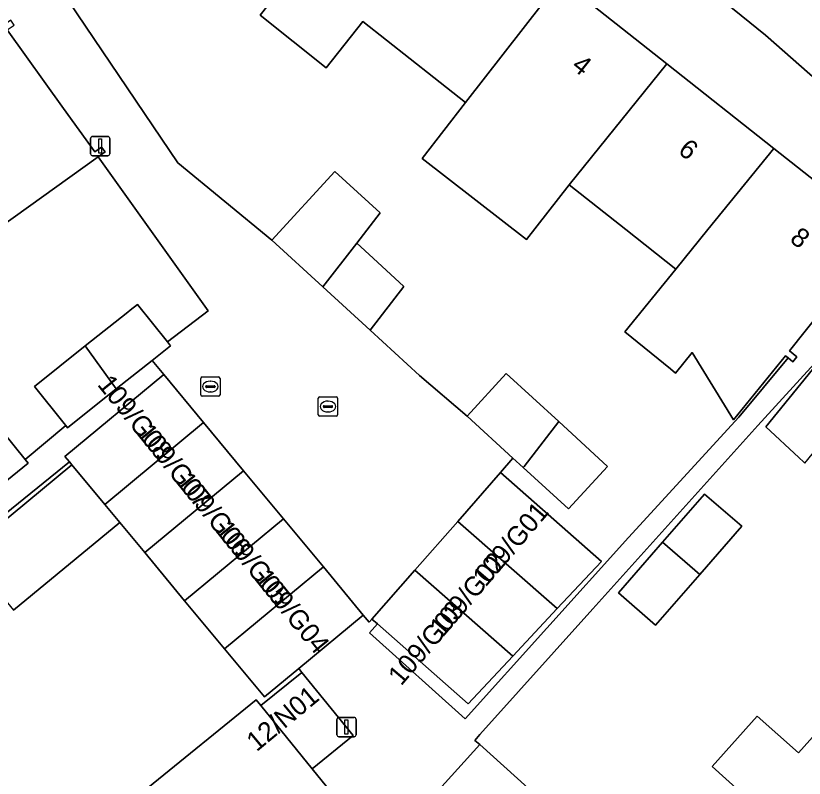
# Model space of a CAD drawing. Extents: x 162523 to 163266, y 381230 to 382050.
# Drawn here: x 162788.38 to 162829.22, y 381971.57 to 382011.08 of the extents above; entities that cross this region are included whole.
import ezdxf

# ---------------------------------------------------------------- set-up
doc = ezdxf.new("R2010")
doc.units = 0
for name, color, linetype in [('IMGEO_Erf', 7, 'Continuous'), ('IMGEO_Kolk', 7, 'Continuous'), ('IMGEO_Lichtmast', 7, 'Continuous'), ('IMGEO_Pand', 7, 'Continuous'), ('IMGEO_Pand_nummerreeks', 7, 'Continuous'), ('IMGEO_Rijbaan_lokaal_open', 7, 'Continuous'), ('IMGEO_Voetpad_open', 7, 'Continuous')]:
    doc.layers.add(name, color=color, linetype=linetype)

msp = doc.modelspace()

# ---------------------------------------------------------------- linework, layer by layer
at = {"layer": 'IMGEO_Erf'}
for points in [[(162836.124, 382002.228), (162827.211, 382010.074), (162821.731, 382014.539), (162816.341, 382018.71), (162813.891, 382020.45), (162809.79, 382020.591), (162798.521, 382020.979)], [(162823.417, 381993.627), (162822.558, 381992.57), (162822.3, 381992.78), (162819.927, 381994.707), (162822.568, 381997.957), (162819.987, 382000), (162817.043, 382002.331), (162814.839, 381999.487), (162809.428, 382003.681), (162811.675, 382006.581), (162810.029, 382007.885), (162806.361, 382010.79), (162804.462, 382008.392), (162801.028, 382011.111), (162806.006, 382017.398), (162809.188, 382014.878), (162811.112, 382017.308), (162816.613, 382012.953), (162822.11, 382008.6), (162827.651, 382004.212), (162832.971, 382000)], [(162788.503, 382015.727), (162796.776, 382003.454), (162801.649, 381999.455), (162804.909, 382003.012), (162807.248, 382000.869), (162806.036, 381999.305), (162806.883, 381998.53), (162808.487, 381997.059), (162806.732, 381994.795), (162809.293, 381992.448), (162811.764, 381990.331), (162813.787, 381992.538), (162816.5, 381990.05), (162819.028, 381987.732), (162817.006, 381985.526), (162814.666, 381987.671), (162814.131, 381988.161), (162813.491, 381987.41), (162818.712, 381982.807), (162816.422, 381980.357), (162814.121, 381977.896), (162811.808, 381975.422), (162807.111, 381979.568), (162806.697, 381979.108), (162811.649, 381974.65), (162820.11, 381984.047), (162825.83, 381990.286), (162828.388, 381993.348), (162828.252, 381993.456), (162825.554, 381990.135), (162823.417, 381993.627)], [(162787.142, 381990.215), (162788.87, 381988.09), (162790.966, 381989.842), (162790.884, 381989.945), (162789.347, 381991.874), (162791.98, 381993.971), (162794.177, 381995.72), (162794.311, 381995.827), (162794.686, 381996.125), (162796.23, 381994.186), (162798.343, 381995.785), (162792.643, 382003.765), (162787.567, 382000.124)], [(162830.846, 381994.252), (162826.822, 381989.846), (162818.271, 381980.349), (162812.409, 381973.839), (162812.153, 381973.523), (162812.409, 381973.316), (162816.688, 381969.465), (162812.627, 381964.953), (162809.3, 381967.947)], [(162829.259, 381987.894), (162829.193, 381987.955), (162828.939, 381988.191), (162827.229, 381989.773), (162830.858, 381994.24)], [(162785.788, 381983.266), (162791.279, 381987.818), (162791.158, 381987.964), (162778.763, 381977.926)], [(162787.53, 381969.442), (162789.793, 381966.66), (162795.223, 381971.077), (162800.829, 381975.636), (162801.077, 381975.33), (162803.198, 381977.055), (162803.037, 381977.253), (162801.261, 381975.78), (162799.193, 381978.274), (162797.125, 381980.768), (162795.057, 381983.262), (162793.759, 381984.828), (162788.267, 381980.275)], [(162811.486, 381964.593), (162815.418, 381961.112), (162817.087, 381959.633), (162821.921, 381965.045), (162826.583, 381970.266), (162824.454, 381972.169), (162826.787, 381974.781), (162828.917, 381972.879), (162831.246, 381975.487), (162835.909, 381980.707)]]:
    msp.add_lwpolyline(points, dxfattribs=at)
msp.add_lwpolyline([(162823.808, 381982.127), (162821.521, 381979.497), (162819.598, 381981.169), (162821.885, 381983.799), (162824.058, 381986.299), (162825.981, 381984.627)], close=True, dxfattribs=at)
at = {"layer": 'IMGEO_Kolk'}
for p, q in [((162797.957, 381991.44), (162797.957, 381992.292)), ((162798.032, 381992.366), (162798.884, 381992.366)), ((162798.445, 381992.146), (162798.47, 381992.146)), ((162798.958, 381992.292), (162798.958, 381991.44)), ((162798.216, 381991.86), (162798.216, 381991.872)), ((162798.654, 381991.823), (162798.256, 381991.823)), ((162798.259, 381991.909), (162798.657, 381991.909)), ((162798.7, 381991.872), (162798.7, 381991.86)), ((162798.884, 381991.366), (162798.032, 381991.366)), ((162798.468, 381991.586), (162798.443, 381991.586)), ((162804.049, 381990.406), (162804.049, 381991.258)), ((162804.124, 381991.332), (162804.976, 381991.332)), ((162805.05, 381991.258), (162805.05, 381990.406)), ((162804.308, 381990.826), (162804.308, 381990.838)), ((162804.351, 381990.875), (162804.749, 381990.875)), ((162804.537, 381991.112), (162804.562, 381991.112)), ((162804.792, 381990.838), (162804.792, 381990.826)), ((162804.746, 381990.789), (162804.348, 381990.789)), ((162804.56, 381990.552), (162804.535, 381990.552)), ((162804.976, 381990.332), (162804.124, 381990.332))]:
    msp.add_line(p, q, dxfattribs=at)
for points in [[(162797.957, 381991.44), (162797.957, 381992.292)], [(162798.032, 381992.366), (162798.884, 381992.366)], [(162798.958, 381992.292), (162798.958, 381991.44)], [(162798.884, 381991.366), (162798.032, 381991.366)], [(162804.049, 381990.406), (162804.049, 381991.258)], [(162804.124, 381991.332), (162804.976, 381991.332)], [(162805.05, 381991.258), (162805.05, 381990.406)], [(162804.976, 381990.332), (162804.124, 381990.332)]]:
    msp.add_lwpolyline(points, dxfattribs=at)
for centre, radius, start, end in [((162798.034, 381992.29), 0.0765, 91.552, 178.448), ((162798.034, 381992.29), 0.0765, 91.552, 178.448), ((162798.882, 381992.29), 0.0765, 1.552, 88.448), ((162798.882, 381992.29), 0.0765, 1.552, 88.448), ((162798.256, 381991.869), 0.0403, 85.8775, 175.7526), ((162798.253, 381991.859), 0.0366, 178.938, 274.7102), ((162798.657, 381991.866), 0.043, 264.8664, 352.4533), ((162798.661, 381991.871), 0.0386, 1.7309, 96.639), ((162798.034, 381991.442), 0.0765, 181.552, 268.448), ((162798.034, 381991.442), 0.0765, 181.552, 268.448), ((162798.882, 381991.442), 0.0765, 271.552, 358.448), ((162798.882, 381991.442), 0.0765, 271.552, 358.448), ((162804.126, 381991.256), 0.0765, 91.552, 178.448), ((162804.126, 381991.256), 0.0765, 91.552, 178.448), ((162804.974, 381991.256), 0.0765, 1.552, 88.448), ((162804.974, 381991.256), 0.0765, 1.552, 88.448), ((162804.348, 381990.835), 0.0403, 85.8775, 175.7526), ((162804.345, 381990.825), 0.0366, 178.938, 274.7102), ((162804.749, 381990.832), 0.043, 264.8664, 352.4533), ((162804.753, 381990.837), 0.0386, 1.7309, 96.639), ((162804.126, 381990.408), 0.0765, 181.552, 268.448), ((162804.126, 381990.408), 0.0765, 181.552, 268.448), ((162804.974, 381990.408), 0.0765, 271.552, 358.448), ((162804.974, 381990.408), 0.0765, 271.552, 358.448)]:
    msp.add_arc(centre, radius, start, end, dxfattribs=at)
for centre, major_axis, ratio, start_param, end_param in [((162798.444, 381991.866), (-0.387, 0.002), 0.722429, 4.712389, 7.853982), ((162798.469, 381991.866), (-0.39, 0.002), 0.717154, 1.570796, 4.712389), ((162804.536, 381990.832), (-0.387, 0.002), 0.722429, 4.712389, 7.853982), ((162804.561, 381990.832), (-0.39, 0.002), 0.717154, 1.570796, 4.712389)]:
    msp.add_ellipse(centre, major_axis=major_axis, ratio=ratio, start_param=start_param, end_param=end_param, dxfattribs=at)
at = {"layer": 'IMGEO_Lichtmast'}
for p, q in [((162792.253, 382003.93), (162792.253, 382004.73)), ((162792.253, 382004.73), (162792.253, 382003.93)), ((162792.353, 382004.83), (162793.143, 382004.83)), ((162793.143, 382004.83), (162792.353, 382004.83)), ((162793.243, 382004.73), (162793.243, 382003.93)), ((162793.243, 382003.93), (162793.243, 382004.73)), ((162793.143, 382003.83), (162792.353, 382003.83)), ((162792.353, 382003.83), (162793.143, 382003.83)), ((162805.011, 381973.821), (162805.011, 381974.621)), ((162805.011, 381974.621), (162805.011, 381973.821)), ((162805.111, 381974.721), (162805.901, 381974.721)), ((162805.901, 381974.721), (162805.111, 381974.721)), ((162806.001, 381974.621), (162806.001, 381973.821)), ((162806.001, 381973.821), (162806.001, 381974.621)), ((162805.901, 381973.721), (162805.111, 381973.721)), ((162805.111, 381973.721), (162805.901, 381973.721))]:
    msp.add_line(p, q, dxfattribs=at)
for points in [[(162792.673, 382004.705), (162792.823, 382004.705), (162792.823, 382003.955), (162792.673, 382003.955), (162792.673, 382004.705)], [(162805.431, 381974.596), (162805.581, 381974.596), (162805.581, 381973.846), (162805.431, 381973.846), (162805.431, 381974.596)]]:
    msp.add_lwpolyline(points, dxfattribs=at)
for centre, start, end in [((162792.353, 382004.73), 90, 180), ((162792.353, 382004.73), 90, 180), ((162793.143, 382004.73), 0, 90), ((162793.143, 382004.73), 360, 90), ((162792.353, 382003.93), 180, 270), ((162792.353, 382003.93), 180, 270), ((162793.143, 382003.93), 270, 0), ((162793.143, 382003.93), 270, 0), ((162805.111, 381974.621), 90, 180), ((162805.111, 381974.621), 90, 180), ((162805.901, 381974.621), 0, 90), ((162805.901, 381974.621), 360, 90), ((162805.111, 381973.821), 180, 270), ((162805.111, 381973.821), 180, 270), ((162805.901, 381973.821), 270, 0), ((162805.901, 381973.821), 270, 0)]:
    msp.add_arc(centre, 0.1, start, end, dxfattribs=at)
at = {"layer": 'IMGEO_Pand'}
for points in [[(162811.675, 382006.581), (162816.613, 382012.953), (162811.112, 382017.308), (162809.188, 382014.878), (162806.006, 382017.398), (162801.028, 382011.111), (162804.462, 382008.392), (162806.361, 382010.79), (162810.029, 382007.885)], [(162822.11, 382008.6), (162816.613, 382012.953), (162811.675, 382006.581), (162809.428, 382003.681), (162814.839, 381999.487), (162817.043, 382002.331)], [(162787.567, 382000.124), (162792.643, 382003.765), (162793.007, 382004.026), (162792.826, 382004.28), (162792.473, 382004.027), (162790.853, 382006.285), (162787.939, 382010.348), (162788.296, 382010.604), (162788.119, 382010.851), (162787.764, 382010.596), (162782.674, 382006.946)], [(162822.11, 382008.6), (162817.043, 382002.331), (162819.987, 382000), (162822.568, 381997.957), (162824.228, 382000), (162827.651, 382004.212)], [(162832.994, 381999.438), (162833.409, 381999.11), (162833.673, 381999.444), (162832.971, 382000), (162827.651, 382004.212), (162824.228, 382000), (162822.568, 381997.957), (162819.927, 381994.707), (162822.3, 381992.78), (162822.558, 381992.57), (162823.417, 381993.627), (162825.554, 381990.135), (162828.252, 381993.456), (162828.388, 381993.348), (162828.631, 381993.156), (162828.836, 381993.415), (162828.461, 381993.713), (162830.155, 381995.852)], [(162807.248, 382000.869), (162804.909, 382003.012), (162801.649, 381999.455), (162804.282, 381997.041), (162806.036, 381999.305)], [(162806.036, 381999.305), (162804.282, 381997.041), (162806.732, 381994.795), (162808.487, 381997.059), (162806.883, 381998.53)], [(162796.23, 381994.186), (162794.686, 381996.125), (162794.311, 381995.827), (162794.177, 381995.72), (162791.98, 381993.971), (162793.578, 381991.743), (162795.437, 381993.222), (162796.392, 381993.983)], [(162833.142, 381992.674), (162831.081, 381994.515), (162830.858, 381994.24), (162827.229, 381989.773), (162828.939, 381988.191), (162829.193, 381987.955), (162829.259, 381987.894)], [(162791.98, 381993.971), (162789.347, 381991.874), (162790.884, 381989.945), (162790.966, 381989.842), (162791.053, 381989.733), (162793.578, 381991.743)], [(162798.108, 381990), (162796.04, 381992.494), (162790.921, 381988.25), (162791.158, 381987.964), (162791.279, 381987.818), (162792.989, 381985.756)], [(162814.666, 381987.671), (162814.715, 381987.724), (162816.5, 381990.05), (162813.787, 381992.538), (162811.764, 381990.331), (162814.131, 381988.161)], [(162788.87, 381988.09), (162787.142, 381990.215), (162782.572, 381986.499), (162782.703, 381986.317), (162784.31, 381984.074), (162785.312, 381984.888), (162789.021, 381987.905)], [(162800.176, 381987.506), (162798.108, 381990), (162792.989, 381985.756), (162793.759, 381984.828), (162795.057, 381983.262)], [(162814.666, 381987.671), (162817.006, 381985.526), (162819.028, 381987.732), (162816.5, 381990.05), (162814.715, 381987.724)], [(162793.759, 381984.828), (162792.989, 381985.756), (162791.279, 381987.818), (162785.788, 381983.266), (162788.267, 381980.275)], [(162800.176, 381987.506), (162795.057, 381983.262), (162797.125, 381980.768), (162802.244, 381985.013)], [(162811.27, 381984.88), (162816.422, 381980.357), (162818.712, 381982.807), (162813.491, 381987.41)], [(162821.885, 381983.799), (162823.808, 381982.127), (162825.981, 381984.627), (162824.058, 381986.299)], [(162797.125, 381980.768), (162799.193, 381978.274), (162804.312, 381982.519), (162802.244, 381985.013)], [(162811.27, 381984.88), (162809.048, 381982.349), (162814.121, 381977.896), (162816.422, 381980.357)], [(162823.808, 381982.127), (162821.885, 381983.799), (162819.598, 381981.169), (162821.521, 381979.497)], [(162806.38, 381980.025), (162804.312, 381982.519), (162799.193, 381978.274), (162801.261, 381975.78), (162803.037, 381977.253)], [(162809.048, 381982.349), (162806.827, 381979.819), (162807.111, 381979.568), (162811.808, 381975.422), (162814.121, 381977.896)], [(162803.737, 381972.06), (162805.857, 381973.785), (162803.198, 381977.055), (162801.077, 381975.33)], [(162803.737, 381972.06), (162801.077, 381975.33), (162800.829, 381975.636), (162795.223, 381971.077), (162800.354, 381964.769), (162805.861, 381969.248), (162805.95, 381969.321), (162806.338, 381969.636), (162806.118, 381969.906), (162805.731, 381969.592)], [(162826.583, 381970.266), (162832.664, 381964.837), (162837.327, 381970.059), (162831.246, 381975.487), (162828.917, 381972.879), (162826.787, 381974.781), (162824.454, 381972.169)], [(162809.3, 381967.947), (162812.627, 381964.953), (162816.688, 381969.465), (162812.409, 381973.316), (162808.348, 381968.804), (162809.19, 381968.046)]]:
    msp.add_lwpolyline(points, close=True, dxfattribs=at)
at = {"layer": 'IMGEO_Rijbaan_lokaal_open'}
msp.add_lwpolyline([(162787.939, 382010.348), (162790.853, 382006.285), (162792.473, 382004.027), (162792.826, 382004.28), (162793.007, 382004.026), (162792.643, 382003.765), (162798.343, 381995.785), (162796.23, 381994.186), (162796.392, 381993.983), (162795.437, 381993.222), (162796.04, 381992.494), (162798.108, 381990), (162800.176, 381987.506), (162802.244, 381985.013), (162804.312, 381982.519), (162806.38, 381980.025), (162806.685, 381979.657), (162806.827, 381979.819), (162809.048, 381982.349), (162811.27, 381984.88), (162813.491, 381987.41), (162814.131, 381988.161), (162811.764, 381990.331), (162809.293, 381992.448), (162806.732, 381994.795), (162804.282, 381997.041), (162801.649, 381999.455), (162796.776, 382003.454), (162788.503, 382015.727)], dxfattribs=at)
at = {"layer": 'IMGEO_Voetpad_open'}
for points in [[(162802.287, 382024.702), (162798.521, 382020.979), (162809.79, 382020.591), (162813.891, 382020.45), (162816.341, 382018.71), (162821.731, 382014.539), (162827.211, 382010.074), (162836.124, 382002.228), (162837.144, 382001.33), (162839.846, 381998.952), (162846.765, 381992.863), (162855.09, 381985.538), (162858.81, 381982.281), (162860.048, 381986.2), (162860.378, 381986.575), (162860.032, 381986.879)], [(162830.155, 381995.852), (162828.461, 381993.713), (162828.836, 381993.415), (162828.631, 381993.156), (162828.388, 381993.348), (162825.83, 381990.286), (162820.11, 381984.047), (162811.649, 381974.65), (162806.697, 381979.108), (162807.111, 381979.568), (162806.827, 381979.819), (162806.685, 381979.657), (162806.38, 381980.025), (162803.037, 381977.253), (162803.198, 381977.055), (162805.857, 381973.785), (162803.737, 381972.06), (162805.731, 381969.592)], [(162808.348, 381968.804), (162812.409, 381973.316), (162812.153, 381973.523), (162812.409, 381973.839), (162818.271, 381980.349), (162826.822, 381989.846), (162830.846, 381994.252)], [(162778.763, 381977.926), (162791.158, 381987.964), (162790.921, 381988.25), (162796.04, 381992.494), (162795.437, 381993.222), (162793.578, 381991.743), (162791.053, 381989.733), (162790.966, 381989.842), (162788.87, 381988.09), (162789.021, 381987.905), (162785.312, 381984.888)]]:
    msp.add_lwpolyline(points, dxfattribs=at)

# ---------------------------------------------------------------- texts
at = {"layer": 'IMGEO_Pand_nummerreeks'}
for s, rotation, p in [('4', 321.6275, (162817.109, 382008.376)), ('6', 321.6275, (162822.628, 382004.006)), ('8', 321.629, (162828.414, 381999.425)), ('109/G08', 308.9838, (162792.564, 381991.959)), ('109/G07', 308.9838, (162794.596, 381989.449)), ('109/G06', 308.9843, (162796.63, 381986.936)), ('109/G01', 49.5102, (162812.714, 381981.443)), ('109/G05', 308.9843, (162798.664, 381984.423)), ('109/G02', 49.5102, (162810.486, 381978.833)), ('109/G04', 308.9838, (162800.698, 381981.91)), ('109/G03', 49.5093, (162808.337, 381976.316)), ('12/N01', 39.6678, (162800.852, 381972.912))]:
    msp.add_text(s, height=1, rotation=rotation, dxfattribs=at).set_placement(p)

doc.saveas('drawing.dxf')
